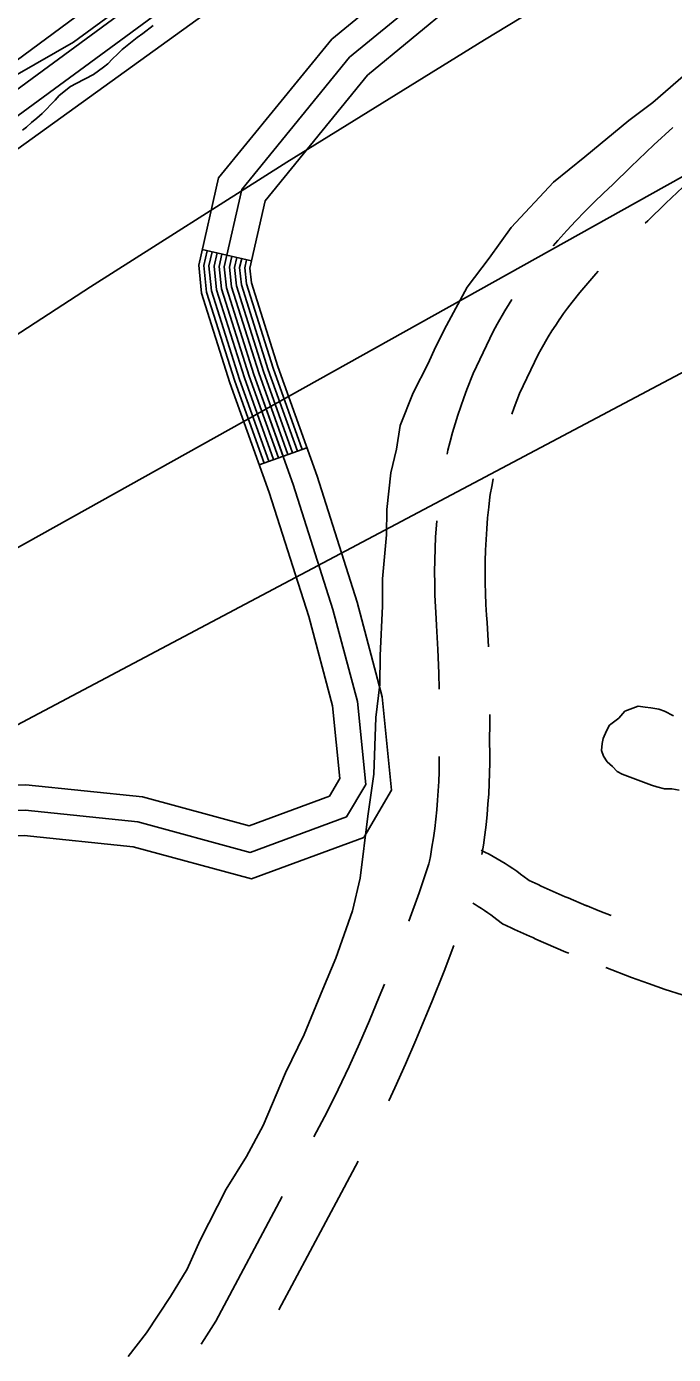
# Model space of a CAD drawing. Extents: x 3161665 to 3199565, y 885729 to 911164.
# Drawn here: x 3187637 to 3188021, y 907060 to 907847 of the extents above; entities that cross this region are included whole.
import ezdxf

# ---------------------------------------------------------------- set-up
doc = ezdxf.new("R2010")
doc.units = 0
for name, color, linetype in [('V-RIVR-EDGE', 7, 'Continuous'), ('V-ROAD-CNTR', 7, 'Continuous'), ('V-SITE-VEGE', 7, 'Continuous'), ('V-TOPO-MAJR', 7, 'Continuous'), ('V-TOPO-MINR', 7, 'Continuous'), ('V-WETL-SWMP', 7, 'Continuous')]:
    doc.layers.add(name, color=color, linetype=linetype)

msp = doc.modelspace()

# ---------------------------------------------------------------- linework, layer by layer
at = {"layer": 'V-RIVR-EDGE'}
msp.add_lwpolyline([(3187123.67, 907394.23), (3187138.05, 907405.93), (3187160.69, 907422.83), (3187178.99, 907441.47), (3187189.05, 907464.49), (3187195.19, 907487.07), (3187210.45, 907506.6), (3187247.46, 907532.59), (3187273.59, 907550.78), (3187344.53, 907585.81), (3187388.48, 907607.87), (3187401.56, 907621.75), (3187441.65, 907663.38), (3187479.53, 907688.5), (3187529.66, 907744.45), (3187571.92, 907784.77), (3187597.18, 907804.26), (3187631.56, 907818.96), (3187665.08, 907838), (3187722.56, 907880.46)], dxfattribs=at)
at = {"layer": 'V-ROAD-CNTR'}
for p, q in [((3187770.72, 907708.4), (3187741.48, 907715.09)), ((3187803.58, 907597.57), (3187775.33, 907587.46))]:
    msp.add_line(p, q, dxfattribs=at)
for points in [[(3187874.31, 907885.93), (3187818.28, 907839.78), (3187751.19, 907757.57), (3187739.36, 907705.83), (3187741.07, 907689.29), (3187757.92, 907636.13), (3187781.21, 907571.02), (3187804.65, 907497.48), (3187818.73, 907444.37), (3187823.05, 907401.27), (3187816.9, 907390.84), (3187769.3, 907373.27), (3187705.91, 907390.51), (3187636.68, 907397.59), (3187563.74, 907394.55), (3187468.89, 907353.87), (3187411.1, 907313.34), (3187355.84, 907278.07), (3187309.65, 907255.54), (3187261.54, 907217.53), (3187222.2, 907175.1), (3187173.31, 907113.15), (3187129.09, 907049.56)], [(3187882.87, 907873.55), (3187828.96, 907829.15), (3187765.03, 907750.8), (3187754.54, 907704.9), (3187755.84, 907692.36), (3187772.14, 907640.93), (3187795.42, 907575.83), (3187819.05, 907501.68), (3187833.54, 907447.06), (3187838.47, 907397.88), (3187827.1, 907378.62), (3187769.99, 907357.53), (3187703.16, 907375.71), (3187636.22, 907382.56), (3187567.12, 907379.68), (3187476.23, 907340.69), (3187419.44, 907300.88), (3187363.19, 907264.97), (3187317.68, 907242.77), (3187271.75, 907206.48), (3187233.61, 907165.34), (3187185.37, 907104.21), (3187141.45, 907041.06)], [(3187891.44, 907861.17), (3187839.64, 907818.51), (3187778.87, 907744.04), (3187769.71, 907703.98), (3187770.6, 907695.43), (3187786.35, 907645.72), (3187809.64, 907580.63), (3187833.45, 907505.88), (3187848.34, 907449.75), (3187853.88, 907394.48), (3187837.3, 907366.4), (3187770.69, 907341.8), (3187700.41, 907360.91), (3187635.77, 907367.53), (3187570.5, 907364.81), (3187483.57, 907327.52), (3187427.79, 907288.41), (3187370.54, 907251.86), (3187325.71, 907230), (3187281.96, 907195.43), (3187245.01, 907155.58), (3187197.42, 907095.28), (3187153.81, 907032.55)], [(3188004.49, 907730.7), (3188005.93, 907732.05), (3188016.69, 907742.58), (3188030.04, 907755.26), (3188043.6, 907767.69), (3188057.37, 907779.89), (3188071.48, 907791.96), (3188078.44, 907797.97)], [(3187949.82, 907717.33), (3187952.62, 907720.54), (3187957.84, 907726.35), (3187963.17, 907732.06), (3187968.59, 907737.67), (3187974.11, 907743.2), (3187979.72, 907748.62), (3187985.2, 907753.74), (3187995.87, 907764.18), (3188009.58, 907777.19), (3188020.91, 907787.58)], [(3187744.4, 907714.42), (3187742.39, 907705.64), (3187744.03, 907689.9), (3187760.76, 907637.09), (3187778.15, 907588.47)], [(3187747.33, 907713.75), (3187745.43, 907705.46), (3187746.98, 907690.52), (3187763.61, 907638.05), (3187780.98, 907589.48)], [(3187750.25, 907713.08), (3187748.47, 907705.27), (3187749.93, 907691.13), (3187766.45, 907639.01), (3187783.8, 907590.49)], [(3187753.17, 907712.42), (3187751.5, 907705.09), (3187752.88, 907691.74), (3187769.29, 907639.97), (3187786.63, 907591.51)], [(3187756.1, 907711.75), (3187754.54, 907704.9), (3187755.84, 907692.36), (3187772.14, 907640.93), (3187789.45, 907592.52)], [(3187759.02, 907711.08), (3187757.57, 907704.72), (3187758.79, 907692.97), (3187774.98, 907641.89), (3187792.28, 907593.53)], [(3187761.95, 907710.41), (3187760.61, 907704.54), (3187761.74, 907693.59), (3187777.82, 907642.84), (3187795.1, 907594.54)], [(3187764.87, 907709.74), (3187763.64, 907704.35), (3187764.69, 907694.2), (3187780.67, 907643.8), (3187797.93, 907595.55)], [(3187767.8, 907709.07), (3187766.68, 907704.17), (3187767.65, 907694.82), (3187783.51, 907644.76), (3187800.75, 907596.56)], [(3187953.51, 907673.68), (3187955.95, 907677.2), (3187958.28, 907680.42), (3187961.02, 907683.9), (3187965.62, 907689.58), (3187970.3, 907695.16), (3187975.09, 907700.66), (3187976.46, 907702.19)], [(3187886.77, 907593.68), (3187887.34, 907596.07), (3187888.67, 907601.3), (3187890.1, 907606.5), (3187891.62, 907611.69), (3187893.23, 907616.84), (3187894.93, 907621.96), (3187896.71, 907627.05), (3187898.6, 907632.14), (3187902.34, 907641.61), (3187914.06, 907666.42), (3187916.5, 907670.87), (3187921.16, 907678.84), (3187923.66, 907682.87), (3187925.32, 907685.44)], [(3187925.16, 907617.47), (3187926.62, 907621.42), (3187929.88, 907629.68), (3187940.79, 907652.78), (3187942.61, 907656.08), (3187946.86, 907663.36), (3187949.02, 907666.84), (3187951.27, 907670.33), (3187953.66, 907673.9)], [(3187911.32, 907479.39), (3187910.53, 907493.93), (3187910.22, 907498.21), (3187909.85, 907504.64), (3187909.58, 907511.05), (3187909.44, 907517.47), (3187909.4, 907523.89), (3187909.47, 907530.31), (3187909.66, 907536.72), (3187909.95, 907543.13), (3187910.36, 907549.54), (3187910.88, 907555.94), (3187911.51, 907562.32), (3187912.23, 907568.44), (3187912.45, 907569.77), (3187913.34, 907574.6), (3187914.23, 907579.03)], [(3187882.05, 907454.3), (3187881.87, 907463.83), (3187881.35, 907477.94), (3187880.59, 907492.04), (3187880.28, 907496.25), (3187879.88, 907503.16), (3187879.6, 907510.09), (3187879.44, 907517.03), (3187879.4, 907523.97), (3187879.48, 907530.91), (3187879.68, 907537.85), (3187880, 907544.78), (3187880.44, 907551.71), (3187880.64, 907554.2)], [(3187907.5, 907356.2), (3187908.37, 907361.79), (3187909.21, 907367.86), (3187909.94, 907373.96), (3187910.57, 907380.07), (3187911.09, 907386.18), (3187911.5, 907392.3), (3187911.81, 907398.43), (3187912.01, 907404.57), (3187912.1, 907410.71), (3187912.08, 907416.85), (3187911.97, 907422.59), (3187912.16, 907435.38), (3187912.15, 907439.4)], [(3187864.13, 907316.73), (3187870.2, 907333.59), (3187876.04, 907350.74), (3187876.36, 907352.39), (3187876.86, 907355.03), (3187877.82, 907360.59), (3187878.69, 907366.14), (3187879.45, 907371.71), (3187880.12, 907377.28), (3187880.7, 907382.86), (3187881.17, 907388.46), (3187881.55, 907394.07), (3187881.83, 907399.67), (3187882.01, 907405.28), (3187882.1, 907410.9), (3187882.09, 907414.31)], [(3187906.95, 907358.88), (3187909.25, 907357.73), (3187911.69, 907356.45), (3187914.12, 907355.13), (3187916.52, 907353.76), (3187918.89, 907352.36), (3187921.24, 907350.91), (3187923.57, 907349.42), (3187925.87, 907347.89), (3187928.15, 907346.32), (3187930.4, 907344.71), (3187932.63, 907343.07), (3187934.83, 907341.37), (3187935.47, 907340.86), (3187937.39, 907339.98), (3187939.12, 907339.19), (3187940.89, 907338.39), (3187942.66, 907337.59), (3187944.43, 907336.79), (3187946.21, 907336), (3187948.01, 907335.2), (3187949.8, 907334.41), (3187951.58, 907333.62), (3187953.38, 907332.83), (3187955.17, 907332.04), (3187956.96, 907331.26), (3187958.75, 907330.48), (3187969.48, 907325.83), (3187969.48, 907325.89), (3187968.94, 907326.13), (3187977.46, 907322.65), (3187984.23, 907320.01)], [(3187902.07, 907327.45), (3187903.39, 907326.67), (3187905.3, 907325.5), (3187907.19, 907324.29), (3187909.06, 907323.04), (3187910.91, 907321.77), (3187912.75, 907320.46), (3187914.55, 907319.12), (3187916.34, 907317.75), (3187919.62, 907315.13), (3187924.9, 907312.7), (3187926.73, 907311.86), (3187928.54, 907311.05), (3187930.36, 907310.23), (3187932.18, 907309.41), (3187934, 907308.6), (3187935.82, 907307.79), (3187937.65, 907306.98), (3187939.49, 907306.16), (3187941.31, 907305.36), (3187943.14, 907304.56), (3187944.98, 907303.76), (3187946.81, 907302.96), (3187939.48, 907306.14), (3187939.48, 907306.08), (3187957.38, 907298.44), (3187958.98, 907297.79)], [(3187852.13, 907210.13), (3187855.79, 907217.85), (3187862.18, 907231.96), (3187868.34, 907246.18), (3187874.19, 907260.38), (3187877.74, 907268.95), (3187884.97, 907287.05), (3187890.77, 907302.32)], [(3187981.03, 907289.25), (3187996.28, 907283.4), (3188006.28, 907279.77), (3188016.33, 907276.3), (3188026.44, 907273.01), (3188036.6, 907269.89), (3188046.79, 907266.94), (3188052.58, 907265.35), (3188074.31, 907259.46), (3188076.26, 907258.97)], [(3187807.64, 907188.76), (3187815.54, 907203.58), (3187822.15, 907216.92), (3187828.57, 907230.46), (3187834.75, 907244.11), (3187840.7, 907257.86), (3187846.47, 907271.84), (3187849.62, 907279.45)], [(3187786.99, 907086.22), (3187824.09, 907155.85), (3187834.02, 907174.47)], [(3187740.81, 907065.79), (3187742.58, 907068.53), (3187749.44, 907079.53), (3187788.83, 907153.46)]]:
    msp.add_lwpolyline(points, dxfattribs=at)
at = {"layer": 'V-SITE-VEGE'}
for p, q in [((3187706.16, 907843.3), (3187702.81, 907840.94)), ((3187712.29, 907848.02), (3187706.16, 907843.3)), ((3187693.88, 907833.67), (3187691.08, 907830.94)), ((3187702.81, 907840.94), (3187693.88, 907833.67)), ((3188008.92, 907802.32), (3188046, 907834.51)), ((3187688.1, 907828.21), (3187685.31, 907825.29)), ((3187691.08, 907830.94), (3187688.1, 907828.21)), ((3187676.94, 907818.94), (3187666.55, 907813.52)), ((3187682.89, 907823.29), (3187676.94, 907818.94)), ((3187685.31, 907825.29), (3187682.89, 907823.29)), ((3187663.22, 907811.9), (3187656.52, 907806.45)), ((3187666.55, 907813.52), (3187663.22, 907811.9)), ((3187654.09, 907803.71), (3187646.44, 907795.69)), ((3187656.52, 907806.45), (3187654.09, 907803.71)), ((3187994.75, 907791.6), (3188008.92, 907802.32)), ((3187646.44, 907795.69), (3187643.27, 907792.96)), ((3187637.13, 907787.69), (3187634.72, 907785.87)), ((3187640.11, 907790.42), (3187637.13, 907787.69)), ((3187643.27, 907792.96), (3187640.11, 907790.42)), ((3187968.58, 907770.15), (3187994.75, 907791.6)), ((3187950.05, 907755.14), (3187968.58, 907770.15)), ((3187924.92, 907728.26), (3187950.05, 907755.14)), ((3187911.78, 907709.95), (3187924.92, 907728.26)), ((3187898.64, 907692.73), (3187911.78, 907709.95)), ((3187886.54, 907670.08), (3187898.64, 907692.73)), ((3187879.94, 907657.14), (3187886.54, 907670.08)), ((3187875.53, 907647.43), (3187879.94, 907657.14)), ((3187866.73, 907630.17), (3187875.53, 907647.43)), ((3187858.99, 907610.74), (3187866.73, 907630.17)), ((3187856.71, 907596.67), (3187858.99, 907610.74)), ((3187853.35, 907582.62), (3187856.71, 907596.67)), ((3187851.01, 907560.98), (3187853.35, 907582.62)), ((3187850.88, 907545.82), (3187851.01, 907560.98)), ((3187848.51, 907519.84), (3187850.88, 907545.82)), ((3187848.38, 907503.59), (3187848.51, 907519.84)), ((3187847.06, 907474.36), (3187848.38, 907503.59)), ((3187846.92, 907457.03), (3187847.06, 907474.36)), ((3187844.59, 907437.56), (3187846.92, 907457.03)), ((3187843.24, 907403.99), (3187844.59, 907437.56)), ((3187839.79, 907379.11), (3187843.24, 907403.99)), ((3187835.16, 907342.32), (3187839.79, 907379.11)), ((3187830.67, 907322.86), (3187835.16, 907342.32)), ((3187820.7, 907294.78), (3187830.67, 907322.86)), ((3187812.97, 907276.43), (3187820.7, 907294.78)), ((3187801.92, 907249.44), (3187812.97, 907276.43)), ((3187790.91, 907226.79), (3187801.92, 907249.44)), ((3187777.66, 907195.48), (3187790.91, 907226.79)), ((3187767.76, 907177.15), (3187777.66, 907195.48)), ((3187755.69, 907157.75), (3187767.76, 907177.15)), ((3187740.28, 907127.55), (3187755.69, 907157.75)), ((3187732.56, 907110.28), (3187740.28, 907127.55)), ((3187722.69, 907094.12), (3187732.56, 907110.28)), ((3187708.43, 907072.57), (3187722.69, 907094.12)), ((3187697.49, 907058.58), (3187708.43, 907072.57))]:
    msp.add_line(p, q, dxfattribs=at)
at = {"layer": 'V-TOPO-MAJR'}
msp.add_lwpolyline([(3183554.83, 904485.56), (3184331.95, 905198.15), (3184405.39, 905247.49), (3184438.69, 905269.81), (3184471.96, 905292.18), (3184951.85, 905708.23), (3184963.44, 905716.1), (3184975.05, 905723.93), (3184986.69, 905731.72), (3184998.35, 905739.49), (3185668.24, 906257.93), (3185677.88, 906264.01), (3185687.56, 906270.04), (3185697.27, 906276), (3185707.01, 906281.91), (3186490.74, 906943.39), (3186521.33, 906963.46), (3186551.84, 906983.66), (3187280.54, 907538.18), (3187286.09, 907541.86), (3187291.66, 907545.51), (3187297.24, 907549.15), (3188101.28, 908138.9)], dxfattribs=at)
at = {"layer": 'V-TOPO-MINR'}
for points in [[(3183338.96, 904323.47), (3184344.5, 905229.5), (3184369.7, 905246.56), (3184394.88, 905263.66), (3184420.02, 905280.81), (3184445.13, 905298), (3184924.99, 905714.56), (3184945.05, 905728.2), (3184965.13, 905741.78), (3184985.26, 905755.3), (3185677.84, 906288.44), (3185696.39, 906300.02), (3185715, 906311.5), (3186498.45, 906978.47), (3186518.43, 906991.39), (3187255.92, 907554.21), (3187272.77, 907565.44), (3187289.66, 907576.59), (3187306.59, 907587.71), (3188152.79, 908212.43)], [(3183335.63, 904306.76), (3184341.52, 905215.74), (3184370.94, 905235.49), (3184400.32, 905255.29), (3184429.66, 905275.14), (3184458.98, 905295.04), (3184938.47, 905711.39), (3184954.28, 905722.13), (3184970.11, 905732.82), (3184985.98, 905743.46), (3185001.88, 905754.07), (3185654.94, 906261.38), (3185668.86, 906270.22), (3185682.83, 906278.99), (3185696.85, 906287.67), (3185710.92, 906296.27), (3186484.33, 906954.95), (3186509.46, 906971.23), (3186534.52, 906987.62), (3187279.51, 907553.51), (3187290.68, 907560.86), (3187301.87, 907568.19), (3188173.37, 908207.74)], [(3184994.83, 905725.02), (3185680.88, 906254.61), (3185686.45, 906258.09), (3185692.04, 906261.55), (3185697.65, 906264.97), (3185703.28, 906268.35), (3186497.81, 906930.68), (3186513.22, 906940.91), (3186528.58, 906951.22), (3187290.55, 907528.97), (3187292.52, 907530.48), (3187292.69, 907530.59), (3188204.27, 908187.22)], [(3187113.44, 907314.16), (3187149.07, 907339.89), (3187184.8, 907365.46), (3187220.7, 907390.8), (3187256.7, 907415.99), (3187307.26, 907451.13), (3187318.09, 907458.6), (3187328.97, 907466.01), (3187339.89, 907473.34), (3187350.86, 907480.62), (3187559.42, 907617.85), (3187675.18, 907692.93), (3187791.58, 907766.98), (3187908.94, 907839.51), (3188026.94, 907911.01)], [(3184991.34, 905710.65), (3185664.95, 906231.86), (3185666.97, 906234), (3185669.11, 906236.01), (3185671.42, 906237.81), (3185673.84, 906239.49), (3185692.9, 906251.41), (3185694.59, 906252.46), (3185696.29, 906253.5), (3185699.7, 906255.55), (3186547.38, 906867.33), (3186557.07, 906873.95), (3186785.12, 906996.07), (3186888.98, 907051.13), (3186993.14, 907105.61), (3187097.75, 907159.21), (3187202.67, 907212.23), (3187373.1, 907297.47), (3187392.99, 907307.5), (3187412.83, 907317.63), (3187432.6, 907327.89), (3187452.33, 907338.25), (3188412.55, 907846.69)], [(3188138.33, 907820.72), (3187421.2, 907420.94), (3187395.64, 907407.12), (3187369.87, 907393.75), (3187343.75, 907381.05), (3187317.42, 907368.79), (3187095.02, 907268.74)]]:
    msp.add_lwpolyline(points, dxfattribs=at)
at = {"layer": 'V-WETL-SWMP'}
for points in [[(3188008.11, 907397.41), (3187990.7, 907403.94), (3187987.7, 907405.48), (3187985.03, 907408.52), (3187981.74, 907411.27), (3187979.67, 907414.61), (3187978.5, 907417.94), (3187978.85, 907422.16), (3187979.49, 907425.17), (3187981.35, 907429.67), (3187983.2, 907432.96), (3187988.67, 907437.12), (3187992.33, 907441.3), (3188000.2, 907444.22), (3188004.42, 907443.57), (3188007.73, 907443.23), (3188012.54, 907442.57), (3188015.84, 907441.33), (3188021.24, 907438.55)], [(3188024.65, 907394.51), (3188020.14, 907395.16), (3188015.92, 907395.21), (3188011.41, 907396.47), (3188008.11, 907397.41)]]:
    msp.add_lwpolyline(points, dxfattribs=at)

doc.saveas('drawing.dxf')
